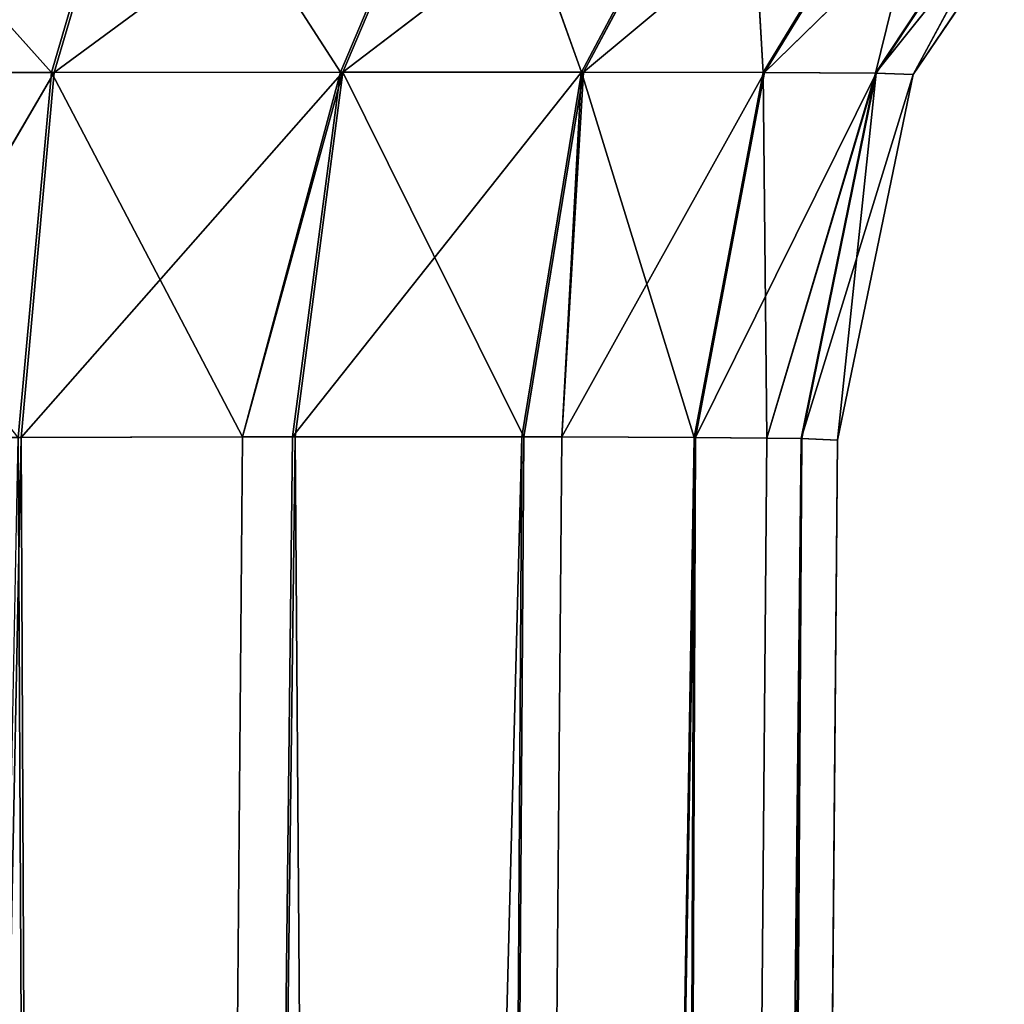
# Model space of a CAD drawing. Extents: x 257 to 312, y 0 to 136.
# Tile 400 of 656: x 290.58 to 291.6, y 112.1 to 113.12. Entities that reach past the tile are written whole.
import ezdxf

# ---------------------------------------------------------------- set-up
doc = ezdxf.new("R2010")
doc.units = 0
doc.header["$LTSCALE"] = 25.4
doc.layers.get('0').update_dxf_attribs({"color": 13, "linetype": 'CONTINUOUS'})

# ---------------------------------------------------------------- blocks, each defined once
blk = doc.blocks.new('MONO-I-KINKIET-PRZEW_D-778')
at = {"color": 18}
for p, q in [((21.5087, 62.1185, 1523.2484), (21.3602, 45.1098, 1523.1)), ((21.3602, 45.1098, 1534.397), (21.5087, 62.1185, 1534.2485)), ((21.5087, 62.1185, 1523.2484), (21.3602, 45.1098, 1523.1)), ((21.3602, 45.1098, 1534.397), (21.5087, 62.1185, 1534.2485)), ((21.3972, 45.108, 1534.7281), (21.5087, 62.1185, 1534.2485)), ((21.3972, 45.108, 1534.7281), (21.5087, 62.1185, 1534.2485)), ((21.3972, 45.108, 1534.7281), (21.5821, 62.1185, 1534.712)), ((21.3972, 45.108, 1534.7281), (21.5821, 62.1185, 1534.712)), ((21.5087, 62.1185, 1523.2484), (21.3979, 45.108, 1522.7657)), ((21.5087, 62.1185, 1523.2484), (21.3979, 45.108, 1522.7657)), ((21.5821, 62.1185, 1522.7849), (21.3979, 45.108, 1522.7657)), ((21.5821, 62.1185, 1522.7849), (21.3979, 45.108, 1522.7657)), ((21.5821, 62.1185, 1522.7849), (21.4336, 45.1075, 1522.6365)), ((21.5821, 62.1185, 1522.7849), (21.4336, 45.1075, 1522.6365)), ((21.5821, 62.1185, 1534.712), (21.4336, 45.1075, 1534.8605)), ((21.5821, 62.1185, 1534.712), (21.4336, 45.1075, 1534.8605)), ((21.7951, 62.1185, 1535.1302), (21.5077, 45.1068, 1535.0458)), ((21.7951, 62.1185, 1535.1302), (21.5077, 45.1068, 1535.0458)), ((21.5821, 62.1185, 1534.712), (21.5077, 45.1068, 1535.0458)), ((21.5821, 62.1185, 1534.712), (21.5077, 45.1068, 1535.0458)), ((21.5091, 45.1068, 1522.4484), (21.7951, 62.1185, 1522.3668)), ((21.5091, 45.1068, 1522.4484), (21.7951, 62.1185, 1522.3668)), ((21.5091, 45.1068, 1522.4484), (21.5821, 62.1185, 1522.7849)), ((21.5091, 45.1068, 1522.4484), (21.5821, 62.1185, 1522.7849)), ((21.6467, 45.1063, 1522.2184), (21.7951, 62.1185, 1522.3668)), ((21.6467, 45.1063, 1522.2184), (21.7951, 62.1185, 1522.3668)), ((21.6467, 45.1063, 1535.2787), (21.7951, 62.1185, 1535.1302)), ((21.6467, 45.1063, 1535.2787), (21.7951, 62.1185, 1535.1302)), ((21.6863, 45.1062, 1535.3308), (21.7951, 62.1185, 1535.1302)), ((21.6863, 45.1062, 1535.3308), (21.7951, 62.1185, 1535.1302)), ((21.6883, 45.1062, 1522.1637), (22.1269, 62.1185, 1522.0349)), ((21.6883, 45.1062, 1522.1637), (22.1269, 62.1185, 1522.0349)), ((21.6883, 45.1062, 1522.1637), (21.7951, 62.1185, 1522.3668)), ((21.6883, 45.1062, 1522.1637), (21.7951, 62.1185, 1522.3668)), ((21.9239, 45.1062, 1535.5688), (21.7951, 62.1185, 1535.1302)), ((21.9239, 45.1062, 1535.5688), (21.7951, 62.1185, 1535.1302)), ((21.9239, 45.1062, 1535.5688), (22.1269, 62.1185, 1535.462)), ((21.9239, 45.1062, 1535.5688), (22.1269, 62.1185, 1535.462)), ((21.9264, 45.1062, 1521.9261), (22.1269, 62.1185, 1522.0349)), ((21.9264, 45.1062, 1521.9261), (22.1269, 62.1185, 1522.0349)), ((21.9785, 45.1063, 1521.8865), (22.1269, 62.1185, 1522.0349)), ((21.9785, 45.1063, 1521.8865), (22.1269, 62.1185, 1522.0349)), ((21.9785, 45.1063, 1535.6105), (22.1269, 62.1185, 1535.462)), ((21.9785, 45.1063, 1535.6105), (22.1269, 62.1185, 1535.462)), ((22.1269, 62.1185, 1522.0349), (22.2114, 45.1068, 1521.7476)), ((22.1269, 62.1185, 1522.0349), (22.2114, 45.1068, 1521.7476)), ((22.2085, 45.1068, 1535.748), (22.1269, 62.1185, 1535.462)), ((22.2085, 45.1068, 1535.748), (22.1269, 62.1185, 1535.462)), ((22.2085, 45.1068, 1535.748), (22.5451, 62.1185, 1535.675)), ((22.2085, 45.1068, 1535.748), (22.5451, 62.1185, 1535.675)), ((21.4519, 55.6185, 1530.2485), (21.3602, 45.1098, 1534.397)), ((21.4519, 55.6185, 1530.2485), (21.3602, 45.1098, 1534.397)), ((21.4498, 55.3716, 1527.2689), (21.3602, 45.1098, 1523.1)), ((21.4498, 55.3716, 1527.2689), (21.3602, 45.1098, 1523.1)), ((21.4477, 55.1314, 1530.1672), (21.3602, 45.1098, 1534.397)), ((21.4477, 55.1314, 1530.1672), (21.3602, 45.1098, 1534.397)), ((21.4457, 54.9046, 1527.4293), (21.3602, 45.1098, 1523.1)), ((21.4457, 54.9046, 1527.4293), (21.3602, 45.1098, 1523.1)), ((21.3602, 45.1098, 1534.397), (21.4439, 54.6972, 1529.9323)), ((21.3602, 45.1098, 1534.397), (21.4439, 54.6972, 1529.9323)), ((21.4423, 54.5149, 1527.7325), (21.3602, 45.1098, 1523.1)), ((21.4423, 54.5149, 1527.7325), (21.3602, 45.1098, 1523.1)), ((21.441, 54.3627, 1529.569), (21.3602, 45.1098, 1534.397)), ((21.441, 54.3627, 1529.569), (21.3602, 45.1098, 1534.397)), ((21.3602, 45.1098, 1523.1), (21.4399, 54.2448, 1528.146)), ((21.3602, 45.1098, 1523.1), (21.4399, 54.2448, 1528.146)), ((21.4392, 54.1644, 1529.1167), (21.3602, 45.1098, 1534.397)), ((21.4392, 54.1644, 1529.1167), (21.3602, 45.1098, 1534.397)), ((21.4389, 54.1236, 1528.6246), (21.3602, 45.1098, 1523.1)), ((21.4389, 54.1236, 1528.6246), (21.3602, 45.1098, 1523.1)), ((21.4388, 54.1185, 1528.7485), (21.3602, 45.1098, 1534.397)), ((21.4388, 54.1185, 1528.7485), (21.3602, 45.1098, 1534.397)), ((21.4388, 54.1185, 1528.7485), (21.3602, 45.1098, 1523.1)), ((21.4388, 54.1185, 1528.7485), (21.3602, 45.1098, 1523.1)), ((21.2816, 44.7298, 1523.1), (21.3602, 45.1098, 1523.1)), ((21.2816, 44.7298, 1534.397), (21.3602, 45.1098, 1523.1)), ((21.2816, 44.7298, 1523.1), (21.3602, 45.1098, 1523.1)), ((21.2816, 44.7298, 1534.397), (21.3602, 45.1098, 1523.1)), ((21.2816, 44.7298, 1534.397), (21.3602, 45.1098, 1534.397)), ((21.2816, 44.7298, 1534.397), (21.3602, 45.1098, 1534.397)), ((21.3979, 45.108, 1522.7657), (21.2816, 44.7298, 1523.1)), ((21.3979, 45.108, 1522.7657), (21.2816, 44.7298, 1523.1)), ((21.3602, 45.1098, 1534.397), (21.3201, 44.7286, 1534.7456)), ((21.3602, 45.1098, 1534.397), (21.3201, 44.7286, 1534.7456)), ((21.3972, 45.108, 1534.7281), (21.3201, 44.7286, 1534.7456)), ((21.3972, 45.108, 1534.7281), (21.3201, 44.7286, 1534.7456)), ((21.3201, 44.7286, 1534.7456), (21.4336, 45.1075, 1534.8605)), ((21.3201, 44.7286, 1534.7456), (21.4336, 45.1075, 1534.8605)), ((21.3201, 44.7286, 1534.7456), (21.5077, 45.1068, 1535.0458)), ((21.3201, 44.7286, 1534.7456), (21.5077, 45.1068, 1535.0458)), ((21.3208, 44.7286, 1522.7482), (21.3979, 45.108, 1522.7657)), ((21.3208, 44.7286, 1522.7482), (21.3979, 45.108, 1522.7657)), ((21.4336, 45.1075, 1522.6365), (21.3208, 44.7286, 1522.7482)), ((21.4336, 45.1075, 1522.6365), (21.3208, 44.7286, 1522.7482)), ((21.3602, 45.1098, 1523.1), (21.3602, 45.1098, 1534.397)), ((21.3979, 45.108, 1522.7657), (21.3602, 45.1098, 1523.1)), ((21.3602, 45.1098, 1534.397), (21.3972, 45.108, 1534.7281)), ((21.3979, 45.108, 1522.7657), (21.3602, 45.1098, 1523.1)), ((21.3602, 45.1098, 1523.1), (21.3602, 45.1098, 1534.397)), ((21.3602, 45.1098, 1534.397), (21.3972, 45.108, 1534.7281)), ((21.3972, 45.108, 1534.7281), (21.4336, 45.1075, 1534.8605)), ((21.3972, 45.108, 1534.7281), (21.4336, 45.1075, 1534.8605)), ((21.4336, 45.1075, 1522.6365), (21.3979, 45.108, 1522.7657)), ((21.4336, 45.1075, 1522.6365), (21.3979, 45.108, 1522.7657)), ((21.5091, 45.1068, 1522.4484), (21.4336, 45.1075, 1522.6365)), ((21.4336, 45.1075, 1534.8605), (21.5077, 45.1068, 1535.0458)), ((21.5091, 45.1068, 1522.4484), (21.4336, 45.1075, 1522.6365)), ((21.4376, 44.7277, 1522.4138), (21.4336, 45.1075, 1522.6365)), ((21.4376, 44.7277, 1522.4138), (21.4336, 45.1075, 1522.6365)), ((21.4336, 45.1075, 1534.8605), (21.5077, 45.1068, 1535.0458)), ((21.4361, 44.7277, 1535.0801), (21.5077, 45.1068, 1535.0458)), ((21.4361, 44.7277, 1535.0801), (21.5077, 45.1068, 1535.0458)), ((21.4361, 44.7277, 1535.0801), (21.6467, 45.1063, 1535.2787)), ((21.4361, 44.7277, 1535.0801), (21.6467, 45.1063, 1535.2787)), ((21.5091, 45.1068, 1522.4484), (21.4376, 44.7277, 1522.4138)), ((21.5091, 45.1068, 1522.4484), (21.4376, 44.7277, 1522.4138)), ((21.5077, 45.1068, 1535.0458), (21.6467, 45.1063, 1535.2787)), ((21.5077, 45.1068, 1535.0458), (21.6467, 45.1063, 1535.2787)), ((21.6467, 45.1063, 1522.2184), (21.5091, 45.1068, 1522.4484)), ((21.5091, 45.1068, 1522.4484), (21.6261, 44.7273, 1522.114)), ((21.5091, 45.1068, 1522.4484), (21.6261, 44.7273, 1522.114)), ((21.6467, 45.1063, 1522.2184), (21.5091, 45.1068, 1522.4484)), ((21.624, 44.7273, 1535.3804), (21.6467, 45.1063, 1535.2787)), ((21.624, 44.7273, 1535.3804), (21.6467, 45.1063, 1535.2787)), ((21.624, 44.7273, 1535.3804), (21.6863, 45.1062, 1535.3308)), ((21.624, 44.7273, 1535.3804), (21.6863, 45.1062, 1535.3308)), ((21.6467, 45.1063, 1522.2184), (21.6261, 44.7273, 1522.114)), ((21.6467, 45.1063, 1522.2184), (21.6261, 44.7273, 1522.114)), ((21.6261, 44.7273, 1522.114), (21.9264, 45.1062, 1521.9261)), ((21.6261, 44.7273, 1522.114), (21.9264, 45.1062, 1521.9261)), ((21.6261, 44.7273, 1522.114), (21.6883, 45.1062, 1522.1637)), ((21.6261, 44.7273, 1522.114), (21.6883, 45.1062, 1522.1637)), ((21.6883, 45.1062, 1522.1637), (21.6467, 45.1063, 1522.2184)), ((21.6467, 45.1063, 1535.2787), (21.6863, 45.1062, 1535.3308)), ((21.6883, 45.1062, 1522.1637), (21.6467, 45.1063, 1522.2184)), ((21.6467, 45.1063, 1535.2787), (21.6863, 45.1062, 1535.3308)), ((21.6863, 45.1062, 1535.3308), (21.9239, 45.1062, 1535.5688)), ((21.8742, 44.7273, 1535.6311), (21.6863, 45.1062, 1535.3308)), ((21.8742, 44.7273, 1535.6311), (21.6863, 45.1062, 1535.3308)), ((21.6863, 45.1062, 1535.3308), (21.9239, 45.1062, 1535.5688)), ((21.9264, 45.1062, 1521.9261), (21.6883, 45.1062, 1522.1637)), ((21.9264, 45.1062, 1521.9261), (21.6883, 45.1062, 1522.1637)), ((22.2085, 45.1068, 1535.748), (21.8742, 44.7273, 1535.6311)), ((22.2085, 45.1068, 1535.748), (21.8742, 44.7273, 1535.6311)), ((21.9785, 45.1063, 1535.6105), (21.8742, 44.7273, 1535.6311)), ((21.9785, 45.1063, 1535.6105), (21.8742, 44.7273, 1535.6311)), ((21.8742, 44.7273, 1535.6311), (21.9239, 45.1062, 1535.5688)), ((21.8742, 44.7273, 1535.6311), (21.9239, 45.1062, 1535.5688)), ((21.8768, 44.7273, 1521.8639), (21.9785, 45.1063, 1521.8865)), ((21.8768, 44.7273, 1521.8639), (21.9785, 45.1063, 1521.8865)), ((21.8768, 44.7273, 1521.8639), (21.9264, 45.1062, 1521.9261)), ((21.8768, 44.7273, 1521.8639), (21.9264, 45.1062, 1521.9261)), ((21.9239, 45.1062, 1535.5688), (21.9785, 45.1063, 1535.6105)), ((21.9239, 45.1062, 1535.5688), (21.9785, 45.1063, 1535.6105)), ((21.9785, 45.1063, 1521.8865), (21.9264, 45.1062, 1521.9261)), ((21.9785, 45.1063, 1521.8865), (21.9264, 45.1062, 1521.9261)), ((22.2114, 45.1068, 1521.7476), (21.9785, 45.1063, 1521.8865)), ((21.9785, 45.1063, 1535.6105), (22.2085, 45.1068, 1535.748)), ((22.2114, 45.1068, 1521.7476), (21.9785, 45.1063, 1521.8865)), ((21.9785, 45.1063, 1535.6105), (22.2085, 45.1068, 1535.748)), ((22.177, 44.7277, 1521.676), (21.9785, 45.1063, 1521.8865)), ((22.177, 44.7277, 1521.676), (21.9785, 45.1063, 1521.8865)), ((22.174, 44.7277, 1535.8196), (22.3966, 45.1075, 1535.8235)), ((22.174, 44.7277, 1535.8196), (22.3966, 45.1075, 1535.8235)), ((22.2085, 45.1068, 1535.748), (22.174, 44.7277, 1535.8196)), ((22.2085, 45.1068, 1535.748), (22.174, 44.7277, 1535.8196)), ((22.177, 44.7277, 1521.676), (22.2114, 45.1068, 1521.7476)), ((22.177, 44.7277, 1521.676), (22.2114, 45.1068, 1521.7476)), ((22.2085, 45.1068, 1535.748), (22.3966, 45.1075, 1535.8235)), ((22.2085, 45.1068, 1535.748), (22.3966, 45.1075, 1535.8235)), ((21.0643, 44.4083, 1523.1), (21.2816, 44.7298, 1523.1)), ((21.0643, 44.4083, 1534.397), (21.2816, 44.7298, 1523.1)), ((21.0643, 44.4083, 1523.1), (21.2816, 44.7298, 1523.1)), ((21.0643, 44.4083, 1534.397), (21.2816, 44.7298, 1523.1)), ((21.0643, 44.4083, 1534.397), (21.2816, 44.7298, 1534.397)), ((21.0643, 44.4083, 1534.397), (21.2816, 44.7298, 1534.397)), ((21.3208, 44.7286, 1522.7482), (21.0643, 44.4083, 1523.1)), ((21.3208, 44.7286, 1522.7482), (21.0643, 44.4083, 1523.1)), ((21.108, 44.4077, 1534.7936), (21.2816, 44.7298, 1534.397)), ((21.108, 44.4077, 1534.7936), (21.2816, 44.7298, 1534.397)), ((21.108, 44.4077, 1534.7936), (21.3201, 44.7286, 1534.7456)), ((21.108, 44.4077, 1534.7936), (21.3201, 44.7286, 1534.7456)), ((21.108, 44.4077, 1534.7936), (21.4361, 44.7277, 1535.0801)), ((21.108, 44.4077, 1534.7936), (21.4361, 44.7277, 1535.0801)), ((21.1088, 44.4077, 1522.6997), (21.3208, 44.7286, 1522.7482)), ((21.1088, 44.4077, 1522.6997), (21.3208, 44.7286, 1522.7482)), ((21.24, 44.4073, 1535.1742), (21.4361, 44.7277, 1535.0801)), ((21.24, 44.4073, 1535.1742), (21.4361, 44.7277, 1535.0801)), ((21.24, 44.4073, 1535.1742), (21.624, 44.7273, 1535.3804)), ((21.24, 44.4073, 1535.1742), (21.624, 44.7273, 1535.3804)), ((21.3208, 44.7286, 1522.7482), (21.2417, 44.4073, 1522.3193)), ((21.3208, 44.7286, 1522.7482), (21.2417, 44.4073, 1522.3193)), ((21.4376, 44.7277, 1522.4138), (21.2417, 44.4073, 1522.3193)), ((21.4376, 44.7277, 1522.4138), (21.2417, 44.4073, 1522.3193)), ((21.3208, 44.7286, 1522.7482), (21.2816, 44.7298, 1523.1)), ((21.3208, 44.7286, 1522.7482), (21.2816, 44.7298, 1523.1)), ((21.2816, 44.7298, 1534.397), (21.2816, 44.7298, 1523.1)), ((21.2816, 44.7298, 1534.397), (21.2816, 44.7298, 1523.1)), ((21.2816, 44.7298, 1534.397), (21.3201, 44.7286, 1534.7456)), ((21.2816, 44.7298, 1534.397), (21.3201, 44.7286, 1534.7456)), ((21.3201, 44.7286, 1534.7456), (21.4361, 44.7277, 1535.0801)), ((21.3201, 44.7286, 1534.7456), (21.4361, 44.7277, 1535.0801)), ((21.4376, 44.7277, 1522.4138), (21.3208, 44.7286, 1522.7482)), ((21.4376, 44.7277, 1522.4138), (21.3208, 44.7286, 1522.7482)), ((21.4361, 44.7277, 1535.0801), (21.624, 44.7273, 1535.3804)), ((21.4361, 44.7277, 1535.0801), (21.624, 44.7273, 1535.3804)), ((21.4561, 44.4071, 1521.9781), (21.4376, 44.7277, 1522.4138)), ((21.4376, 44.7277, 1522.4138), (21.6261, 44.7273, 1522.114)), ((21.4376, 44.7277, 1522.4138), (21.6261, 44.7273, 1522.114)), ((21.4561, 44.4071, 1521.9781), (21.4376, 44.7277, 1522.4138)), ((21.4537, 44.4071, 1535.5157), (21.624, 44.7273, 1535.3804)), ((21.4537, 44.4071, 1535.5157), (21.624, 44.7273, 1535.3804)), ((21.4537, 44.4071, 1535.5157), (21.8742, 44.7273, 1535.6311)), ((21.4537, 44.4071, 1535.5157), (21.8742, 44.7273, 1535.6311)), ((21.4561, 44.4071, 1521.9781), (21.6261, 44.7273, 1522.114)), ((21.4561, 44.4071, 1521.9781), (21.6261, 44.7273, 1522.114)), ((21.624, 44.7273, 1535.3804), (21.8742, 44.7273, 1535.6311)), ((21.624, 44.7273, 1535.3804), (21.8742, 44.7273, 1535.6311)), ((21.8768, 44.7273, 1521.8639), (21.6261, 44.7273, 1522.114)), ((21.7414, 44.4071, 1521.6936), (21.6261, 44.7273, 1522.114)), ((21.8768, 44.7273, 1521.8639), (21.6261, 44.7273, 1522.114)), ((21.7414, 44.4071, 1521.6936), (21.6261, 44.7273, 1522.114)), ((21.7384, 44.4071, 1535.801), (22.174, 44.7277, 1535.8196)), ((21.7384, 44.4071, 1535.801), (22.174, 44.7277, 1535.8196)), ((21.7384, 44.4071, 1535.801), (21.8742, 44.7273, 1535.6311)), ((21.7384, 44.4071, 1535.801), (21.8742, 44.7273, 1535.6311)), ((21.7414, 44.4071, 1521.6936), (21.8768, 44.7273, 1521.8639)), ((21.7414, 44.4071, 1521.6936), (21.8768, 44.7273, 1521.8639)), ((22.174, 44.7277, 1535.8196), (21.8742, 44.7273, 1535.6311)), ((22.174, 44.7277, 1535.8196), (21.8742, 44.7273, 1535.6311)), ((22.177, 44.7277, 1521.676), (21.8768, 44.7273, 1521.8639)), ((22.177, 44.7277, 1521.676), (21.8768, 44.7273, 1521.8639)), ((22.083, 44.4073, 1521.4799), (21.8768, 44.7273, 1521.8639)), ((22.083, 44.4073, 1521.4799), (21.8768, 44.7273, 1521.8639)), ((22.174, 44.7277, 1535.8196), (22.0795, 44.4073, 1536.0155)), ((22.174, 44.7277, 1535.8196), (22.0795, 44.4073, 1536.0155)), ((22.083, 44.4073, 1521.4799), (22.177, 44.7277, 1521.676)), ((22.083, 44.4073, 1521.4799), (22.177, 44.7277, 1521.676)), ((22.174, 44.7277, 1535.8196), (22.5083, 44.7286, 1535.9364)), ((22.174, 44.7277, 1535.8196), (22.5083, 44.7286, 1535.9364)), ((22.5116, 44.7286, 1521.5599), (22.177, 44.7277, 1521.676)), ((22.5116, 44.7286, 1521.5599), (22.177, 44.7277, 1521.676)), ((22.4636, 44.4077, 1521.3478), (22.177, 44.7277, 1521.676)), ((22.4636, 44.4077, 1521.3478), (22.177, 44.7277, 1521.676))]:
    blk.add_line(p, q, dxfattribs=at)
at = {"color": 7}
mesh = blk.add_polyface(dxfattribs=at)
corners = [(21.5087, 62.1185, 1523.2484), (21.3602, 45.1098, 1523.1), (21.4498, 55.3716, 1527.2689)]
mesh.append_faces([[corners[k] for k in face] for face in [(0, 1, 2)]], dxfattribs={"color": 7})
mesh = blk.add_polyface(dxfattribs=at)
corners = [(21.5087, 62.1185, 1534.2485), (21.4519, 55.6185, 1530.2485), (21.3602, 45.1098, 1534.397)]
mesh.append_faces([[corners[k] for k in face] for face in [(0, 1, 2)]], dxfattribs={"color": 7})
mesh = blk.add_polyface(dxfattribs=at)
corners = [(21.5087, 62.1185, 1523.2484), (21.3979, 45.108, 1522.7657), (21.3602, 45.1098, 1523.1)]
mesh.append_faces([[corners[k] for k in face] for face in [(0, 1, 2)]], dxfattribs={"color": 7})
mesh = blk.add_polyface(dxfattribs=at)
corners = [(21.5087, 62.1185, 1534.2485), (21.3602, 45.1098, 1534.397), (21.3972, 45.108, 1534.7281)]
mesh.append_faces([[corners[k] for k in face] for face in [(0, 1, 2)]], dxfattribs={"color": 7})
mesh = blk.add_polyface(dxfattribs=at)
corners = [(21.5087, 62.1185, 1534.2485), (21.3972, 45.108, 1534.7281), (21.5821, 62.1185, 1534.712)]
mesh.append_faces([[corners[k] for k in face] for face in [(0, 1, 2)]], dxfattribs={"color": 7})
mesh = blk.add_polyface(dxfattribs=at)
corners = [(21.5821, 62.1185, 1534.712), (21.3972, 45.108, 1534.7281), (21.4336, 45.1075, 1534.8605)]
mesh.append_faces([[corners[k] for k in face] for face in [(0, 1, 2)]], dxfattribs={"color": 7})
mesh = blk.add_polyface(dxfattribs=at)
corners = [(21.5821, 62.1185, 1522.7849), (21.3979, 45.108, 1522.7657), (21.5087, 62.1185, 1523.2484)]
mesh.append_faces([[corners[k] for k in face] for face in [(0, 1, 2)]], dxfattribs={"color": 7})
mesh = blk.add_polyface(dxfattribs=at)
corners = [(21.5821, 62.1185, 1522.7849), (21.4336, 45.1075, 1522.6365), (21.3979, 45.108, 1522.7657)]
mesh.append_faces([[corners[k] for k in face] for face in [(0, 1, 2)]], dxfattribs={"color": 7})
mesh = blk.add_polyface(dxfattribs=at)
corners = [(21.5821, 62.1185, 1522.7849), (21.5091, 45.1068, 1522.4484), (21.4336, 45.1075, 1522.6365)]
mesh.append_faces([[corners[k] for k in face] for face in [(0, 1, 2)]], dxfattribs={"color": 7})
mesh = blk.add_polyface(dxfattribs=at)
corners = [(21.5821, 62.1185, 1534.712), (21.4336, 45.1075, 1534.8605), (21.5077, 45.1068, 1535.0458)]
mesh.append_faces([[corners[k] for k in face] for face in [(0, 1, 2)]], dxfattribs={"color": 7})
mesh = blk.add_polyface(dxfattribs=at)
corners = [(21.7951, 62.1185, 1535.1302), (21.5077, 45.1068, 1535.0458), (21.6467, 45.1063, 1535.2787)]
mesh.append_faces([[corners[k] for k in face] for face in [(0, 1, 2)]], dxfattribs={"color": 7})
mesh = blk.add_polyface(dxfattribs=at)
corners = [(21.5821, 62.1185, 1534.712), (21.5077, 45.1068, 1535.0458), (21.7951, 62.1185, 1535.1302)]
mesh.append_faces([[corners[k] for k in face] for face in [(0, 1, 2)]], dxfattribs={"color": 7})
mesh = blk.add_polyface(dxfattribs=at)
corners = [(21.7951, 62.1185, 1522.3668), (21.6467, 45.1063, 1522.2184), (21.5091, 45.1068, 1522.4484)]
mesh.append_faces([[corners[k] for k in face] for face in [(0, 1, 2)]], dxfattribs={"color": 7})
mesh = blk.add_polyface(dxfattribs=at)
corners = [(21.7951, 62.1185, 1522.3668), (21.5091, 45.1068, 1522.4484), (21.5821, 62.1185, 1522.7849)]
mesh.append_faces([[corners[k] for k in face] for face in [(0, 1, 2)]], dxfattribs={"color": 7})
mesh = blk.add_polyface(dxfattribs=at)
corners = [(21.7951, 62.1185, 1522.3668), (21.6883, 45.1062, 1522.1637), (21.6467, 45.1063, 1522.2184)]
mesh.append_faces([[corners[k] for k in face] for face in [(0, 1, 2)]], dxfattribs={"color": 7})
mesh = blk.add_polyface(dxfattribs=at)
corners = [(21.7951, 62.1185, 1535.1302), (21.6467, 45.1063, 1535.2787), (21.6863, 45.1062, 1535.3308)]
mesh.append_faces([[corners[k] for k in face] for face in [(0, 1, 2)]], dxfattribs={"color": 7})
mesh = blk.add_polyface(dxfattribs=at)
corners = [(21.7951, 62.1185, 1535.1302), (21.6863, 45.1062, 1535.3308), (21.9239, 45.1062, 1535.5688)]
mesh.append_faces([[corners[k] for k in face] for face in [(0, 1, 2)]], dxfattribs={"color": 7})
mesh = blk.add_polyface(dxfattribs=at)
corners = [(22.1269, 62.1185, 1522.0349), (21.9264, 45.1062, 1521.9261), (21.6883, 45.1062, 1522.1637)]
mesh.append_faces([[corners[k] for k in face] for face in [(0, 1, 2)]], dxfattribs={"color": 7})
mesh = blk.add_polyface(dxfattribs=at)
corners = [(22.1269, 62.1185, 1522.0349), (21.6883, 45.1062, 1522.1637), (21.7951, 62.1185, 1522.3668)]
mesh.append_faces([[corners[k] for k in face] for face in [(0, 1, 2)]], dxfattribs={"color": 7})
mesh = blk.add_polyface(dxfattribs=at)
corners = [(22.1269, 62.1185, 1535.462), (21.7951, 62.1185, 1535.1302), (21.9239, 45.1062, 1535.5688)]
mesh.append_faces([[corners[k] for k in face] for face in [(0, 1, 2)]], dxfattribs={"color": 7})
mesh = blk.add_polyface(dxfattribs=at)
corners = [(22.1269, 62.1185, 1535.462), (21.9239, 45.1062, 1535.5688), (21.9785, 45.1063, 1535.6105)]
mesh.append_faces([[corners[k] for k in face] for face in [(0, 1, 2)]], dxfattribs={"color": 7})
mesh = blk.add_polyface(dxfattribs=at)
corners = [(22.1269, 62.1185, 1522.0349), (21.9785, 45.1063, 1521.8865), (21.9264, 45.1062, 1521.9261)]
mesh.append_faces([[corners[k] for k in face] for face in [(0, 1, 2)]], dxfattribs={"color": 7})
mesh = blk.add_polyface(dxfattribs=at)
corners = [(22.2114, 45.1068, 1521.7476), (21.9785, 45.1063, 1521.8865), (22.1269, 62.1185, 1522.0349)]
mesh.append_faces([[corners[k] for k in face] for face in [(0, 1, 2)]], dxfattribs={"color": 7})
mesh = blk.add_polyface(dxfattribs=at)
corners = [(22.2085, 45.1068, 1535.748), (22.1269, 62.1185, 1535.462), (21.9785, 45.1063, 1535.6105)]
mesh.append_faces([[corners[k] for k in face] for face in [(0, 1, 2)]], dxfattribs={"color": 7})
mesh = blk.add_polyface(dxfattribs=at)
corners = [(22.5451, 62.1185, 1521.8219), (22.2114, 45.1068, 1521.7476), (22.1269, 62.1185, 1522.0349)]
mesh.append_faces([[corners[k] for k in face] for face in [(0, 1, 2)]], dxfattribs={"color": 7})
mesh = blk.add_polyface(dxfattribs=at)
corners = [(22.5451, 62.1185, 1535.675), (22.1269, 62.1185, 1535.462), (22.2085, 45.1068, 1535.748)]
mesh.append_faces([[corners[k] for k in face] for face in [(0, 1, 2)]], dxfattribs={"color": 7})
mesh = blk.add_polyface(dxfattribs=at)
corners = [(22.5451, 62.1185, 1535.675), (22.2085, 45.1068, 1535.748), (22.3966, 45.1075, 1535.8235)]
mesh.append_faces([[corners[k] for k in face] for face in [(0, 1, 2)]], dxfattribs={"color": 7})
mesh = blk.add_polyface(dxfattribs=at)
corners = [(21.4519, 55.6185, 1530.2485), (21.4477, 55.1314, 1530.1672), (21.3602, 45.1098, 1534.397)]
mesh.append_faces([[corners[k] for k in face] for face in [(0, 1, 2)]], dxfattribs={"color": 7})
mesh = blk.add_polyface(dxfattribs=at)
corners = [(21.4498, 55.3716, 1527.2689), (21.3602, 45.1098, 1523.1), (21.4457, 54.9046, 1527.4293)]
mesh.append_faces([[corners[k] for k in face] for face in [(0, 1, 2)]], dxfattribs={"color": 7})
mesh = blk.add_polyface(dxfattribs=at)
corners = [(21.4477, 55.1314, 1530.1672), (21.4439, 54.6972, 1529.9323), (21.3602, 45.1098, 1534.397)]
mesh.append_faces([[corners[k] for k in face] for face in [(0, 1, 2)]], dxfattribs={"color": 7})
mesh = blk.add_polyface(dxfattribs=at)
corners = [(21.4457, 54.9046, 1527.4293), (21.3602, 45.1098, 1523.1), (21.4423, 54.5149, 1527.7325)]
mesh.append_faces([[corners[k] for k in face] for face in [(0, 1, 2)]], dxfattribs={"color": 7})
mesh = blk.add_polyface(dxfattribs=at)
corners = [(21.4439, 54.6972, 1529.9323), (21.441, 54.3627, 1529.569), (21.3602, 45.1098, 1534.397)]
mesh.append_faces([[corners[k] for k in face] for face in [(0, 1, 2)]], dxfattribs={"color": 7})
mesh = blk.add_polyface(dxfattribs=at)
corners = [(21.4423, 54.5149, 1527.7325), (21.3602, 45.1098, 1523.1), (21.4399, 54.2448, 1528.146)]
mesh.append_faces([[corners[k] for k in face] for face in [(0, 1, 2)]], dxfattribs={"color": 7})
mesh = blk.add_polyface(dxfattribs=at)
corners = [(21.441, 54.3627, 1529.569), (21.4392, 54.1644, 1529.1167), (21.3602, 45.1098, 1534.397)]
mesh.append_faces([[corners[k] for k in face] for face in [(0, 1, 2)]], dxfattribs={"color": 7})
mesh = blk.add_polyface(dxfattribs=at)
corners = [(21.4399, 54.2448, 1528.146), (21.3602, 45.1098, 1523.1), (21.4389, 54.1236, 1528.6246)]
mesh.append_faces([[corners[k] for k in face] for face in [(0, 1, 2)]], dxfattribs={"color": 7})
mesh = blk.add_polyface(dxfattribs=at)
corners = [(21.4392, 54.1644, 1529.1167), (21.4388, 54.1185, 1528.7485), (21.3602, 45.1098, 1534.397)]
mesh.append_faces([[corners[k] for k in face] for face in [(0, 1, 2)]], dxfattribs={"color": 7})
mesh = blk.add_polyface(dxfattribs=at)
corners = [(21.4389, 54.1236, 1528.6246), (21.3602, 45.1098, 1523.1), (21.4388, 54.1185, 1528.7485)]
mesh.append_faces([[corners[k] for k in face] for face in [(0, 1, 2)]], dxfattribs={"color": 7})
mesh = blk.add_polyface(dxfattribs=at)
corners = [(21.4388, 54.1185, 1528.7485), (21.3602, 45.1098, 1523.1), (21.3602, 45.1098, 1534.397)]
mesh.append_faces([[corners[k] for k in face] for face in [(0, 1, 2)]], dxfattribs={"color": 7})
mesh = blk.add_polyface(dxfattribs=at)
corners = [(21.3602, 45.1098, 1523.1), (21.3979, 45.108, 1522.7657), (21.2816, 44.7298, 1523.1)]
mesh.append_faces([[corners[k] for k in face] for face in [(0, 1, 2)]], dxfattribs={"color": 7})
mesh = blk.add_polyface(dxfattribs=at)
corners = [(21.3602, 45.1098, 1523.1), (21.2816, 44.7298, 1523.1), (21.2816, 44.7298, 1534.397)]
mesh.append_faces([[corners[k] for k in face] for face in [(0, 1, 2)]], dxfattribs={"color": 7})
mesh = blk.add_polyface(dxfattribs=at)
corners = [(21.3602, 45.1098, 1523.1), (21.2816, 44.7298, 1534.397), (21.3602, 45.1098, 1534.397)]
mesh.append_faces([[corners[k] for k in face] for face in [(0, 1, 2)]], dxfattribs={"color": 7})
mesh = blk.add_polyface(dxfattribs=at)
corners = [(21.3602, 45.1098, 1534.397), (21.2816, 44.7298, 1534.397), (21.3201, 44.7286, 1534.7456)]
mesh.append_faces([[corners[k] for k in face] for face in [(0, 1, 2)]], dxfattribs={"color": 7})
mesh = blk.add_polyface(dxfattribs=at)
corners = [(21.3979, 45.108, 1522.7657), (21.3208, 44.7286, 1522.7482), (21.2816, 44.7298, 1523.1)]
mesh.append_faces([[corners[k] for k in face] for face in [(0, 1, 2)]], dxfattribs={"color": 7})
mesh = blk.add_polyface(dxfattribs=at)
corners = [(21.3602, 45.1098, 1534.397), (21.3201, 44.7286, 1534.7456), (21.3972, 45.108, 1534.7281)]
mesh.append_faces([[corners[k] for k in face] for face in [(0, 1, 2)]], dxfattribs={"color": 7})
mesh = blk.add_polyface(dxfattribs=at)
corners = [(21.3972, 45.108, 1534.7281), (21.3201, 44.7286, 1534.7456), (21.4336, 45.1075, 1534.8605)]
mesh.append_faces([[corners[k] for k in face] for face in [(0, 1, 2)]], dxfattribs={"color": 7})
mesh = blk.add_polyface(dxfattribs=at)
corners = [(21.4336, 45.1075, 1534.8605), (21.3201, 44.7286, 1534.7456), (21.5077, 45.1068, 1535.0458)]
mesh.append_faces([[corners[k] for k in face] for face in [(0, 1, 2)]], dxfattribs={"color": 7})
mesh = blk.add_polyface(dxfattribs=at)
corners = [(21.5077, 45.1068, 1535.0458), (21.3201, 44.7286, 1534.7456), (21.4361, 44.7277, 1535.0801)]
mesh.append_faces([[corners[k] for k in face] for face in [(0, 1, 2)]], dxfattribs={"color": 7})
mesh = blk.add_polyface(dxfattribs=at)
corners = [(21.3979, 45.108, 1522.7657), (21.4336, 45.1075, 1522.6365), (21.3208, 44.7286, 1522.7482)]
mesh.append_faces([[corners[k] for k in face] for face in [(0, 1, 2)]], dxfattribs={"color": 7})
mesh = blk.add_polyface(dxfattribs=at)
corners = [(21.4336, 45.1075, 1522.6365), (21.4376, 44.7277, 1522.4138), (21.3208, 44.7286, 1522.7482)]
mesh.append_faces([[corners[k] for k in face] for face in [(0, 1, 2)]], dxfattribs={"color": 7})
mesh = blk.add_polyface(dxfattribs=at)
corners = [(21.4336, 45.1075, 1522.6365), (21.5091, 45.1068, 1522.4484), (21.4376, 44.7277, 1522.4138)]
mesh.append_faces([[corners[k] for k in face] for face in [(0, 1, 2)]], dxfattribs={"color": 7})
mesh = blk.add_polyface(dxfattribs=at)
corners = [(21.5077, 45.1068, 1535.0458), (21.4361, 44.7277, 1535.0801), (21.6467, 45.1063, 1535.2787)]
mesh.append_faces([[corners[k] for k in face] for face in [(0, 1, 2)]], dxfattribs={"color": 7})
mesh = blk.add_polyface(dxfattribs=at)
corners = [(21.6467, 45.1063, 1535.2787), (21.4361, 44.7277, 1535.0801), (21.624, 44.7273, 1535.3804)]
mesh.append_faces([[corners[k] for k in face] for face in [(0, 1, 2)]], dxfattribs={"color": 7})
mesh = blk.add_polyface(dxfattribs=at)
corners = [(21.5091, 45.1068, 1522.4484), (21.6261, 44.7273, 1522.114), (21.4376, 44.7277, 1522.4138)]
mesh.append_faces([[corners[k] for k in face] for face in [(0, 1, 2)]], dxfattribs={"color": 7})
mesh = blk.add_polyface(dxfattribs=at)
corners = [(21.5091, 45.1068, 1522.4484), (21.6467, 45.1063, 1522.2184), (21.6261, 44.7273, 1522.114)]
mesh.append_faces([[corners[k] for k in face] for face in [(0, 1, 2)]], dxfattribs={"color": 7})
mesh = blk.add_polyface(dxfattribs=at)
corners = [(21.6467, 45.1063, 1535.2787), (21.624, 44.7273, 1535.3804), (21.6863, 45.1062, 1535.3308)]
mesh.append_faces([[corners[k] for k in face] for face in [(0, 1, 2)]], dxfattribs={"color": 7})
mesh = blk.add_polyface(dxfattribs=at)
corners = [(21.6863, 45.1062, 1535.3308), (21.624, 44.7273, 1535.3804), (21.8742, 44.7273, 1535.6311)]
mesh.append_faces([[corners[k] for k in face] for face in [(0, 1, 2)]], dxfattribs={"color": 7})
mesh = blk.add_polyface(dxfattribs=at)
corners = [(21.6467, 45.1063, 1522.2184), (21.6883, 45.1062, 1522.1637), (21.6261, 44.7273, 1522.114)]
mesh.append_faces([[corners[k] for k in face] for face in [(0, 1, 2)]], dxfattribs={"color": 7})
mesh = blk.add_polyface(dxfattribs=at)
corners = [(21.9264, 45.1062, 1521.9261), (21.8768, 44.7273, 1521.8639), (21.6261, 44.7273, 1522.114)]
mesh.append_faces([[corners[k] for k in face] for face in [(0, 1, 2)]], dxfattribs={"color": 7})
mesh = blk.add_polyface(dxfattribs=at)
corners = [(21.9264, 45.1062, 1521.9261), (21.6261, 44.7273, 1522.114), (21.6883, 45.1062, 1522.1637)]
mesh.append_faces([[corners[k] for k in face] for face in [(0, 1, 2)]], dxfattribs={"color": 7})
mesh = blk.add_polyface(dxfattribs=at)
corners = [(21.6863, 45.1062, 1535.3308), (21.8742, 44.7273, 1535.6311), (21.9239, 45.1062, 1535.5688)]
mesh.append_faces([[corners[k] for k in face] for face in [(0, 1, 2)]], dxfattribs={"color": 7})
mesh = blk.add_polyface(dxfattribs=at)
corners = [(22.2085, 45.1068, 1535.748), (21.8742, 44.7273, 1535.6311), (22.174, 44.7277, 1535.8196)]
mesh.append_faces([[corners[k] for k in face] for face in [(0, 1, 2)]], dxfattribs={"color": 7})
mesh = blk.add_polyface(dxfattribs=at)
corners = [(22.2085, 45.1068, 1535.748), (21.9785, 45.1063, 1535.6105), (21.8742, 44.7273, 1535.6311)]
mesh.append_faces([[corners[k] for k in face] for face in [(0, 1, 2)]], dxfattribs={"color": 7})
mesh = blk.add_polyface(dxfattribs=at)
corners = [(21.9785, 45.1063, 1535.6105), (21.9239, 45.1062, 1535.5688), (21.8742, 44.7273, 1535.6311)]
mesh.append_faces([[corners[k] for k in face] for face in [(0, 1, 2)]], dxfattribs={"color": 7})
mesh = blk.add_polyface(dxfattribs=at)
corners = [(22.177, 44.7277, 1521.676), (21.8768, 44.7273, 1521.8639), (21.9785, 45.1063, 1521.8865)]
mesh.append_faces([[corners[k] for k in face] for face in [(0, 1, 2)]], dxfattribs={"color": 7})
mesh = blk.add_polyface(dxfattribs=at)
corners = [(21.9785, 45.1063, 1521.8865), (21.8768, 44.7273, 1521.8639), (21.9264, 45.1062, 1521.9261)]
mesh.append_faces([[corners[k] for k in face] for face in [(0, 1, 2)]], dxfattribs={"color": 7})
mesh = blk.add_polyface(dxfattribs=at)
corners = [(22.2114, 45.1068, 1521.7476), (22.177, 44.7277, 1521.676), (21.9785, 45.1063, 1521.8865)]
mesh.append_faces([[corners[k] for k in face] for face in [(0, 1, 2)]], dxfattribs={"color": 7})
mesh = blk.add_polyface(dxfattribs=at)
corners = [(22.3966, 45.1075, 1535.8235), (22.2085, 45.1068, 1535.748), (22.174, 44.7277, 1535.8196)]
mesh.append_faces([[corners[k] for k in face] for face in [(0, 1, 2)]], dxfattribs={"color": 7})
mesh = blk.add_polyface(dxfattribs=at)
corners = [(22.5083, 44.7286, 1535.9364), (22.3966, 45.1075, 1535.8235), (22.174, 44.7277, 1535.8196)]
mesh.append_faces([[corners[k] for k in face] for face in [(0, 1, 2)]], dxfattribs={"color": 7})
mesh = blk.add_polyface(dxfattribs=at)
corners = [(22.5116, 44.7286, 1521.5599), (22.177, 44.7277, 1521.676), (22.2114, 45.1068, 1521.7476)]
mesh.append_faces([[corners[k] for k in face] for face in [(0, 1, 2)]], dxfattribs={"color": 7})
mesh = blk.add_polyface(dxfattribs=at)
corners = [(21.2816, 44.7298, 1523.1), (21.3208, 44.7286, 1522.7482), (21.0643, 44.4083, 1523.1)]
mesh.append_faces([[corners[k] for k in face] for face in [(0, 1, 2)]], dxfattribs={"color": 7})
mesh = blk.add_polyface(dxfattribs=at)
corners = [(21.2816, 44.7298, 1523.1), (21.0643, 44.4083, 1523.1), (21.0643, 44.4083, 1534.397)]
mesh.append_faces([[corners[k] for k in face] for face in [(0, 1, 2)]], dxfattribs={"color": 7})
mesh = blk.add_polyface(dxfattribs=at)
corners = [(21.2816, 44.7298, 1523.1), (21.0643, 44.4083, 1534.397), (21.2816, 44.7298, 1534.397)]
mesh.append_faces([[corners[k] for k in face] for face in [(0, 1, 2)]], dxfattribs={"color": 7})
mesh = blk.add_polyface(dxfattribs=at)
corners = [(21.2816, 44.7298, 1534.397), (21.0643, 44.4083, 1534.397), (21.108, 44.4077, 1534.7936)]
mesh.append_faces([[corners[k] for k in face] for face in [(0, 1, 2)]], dxfattribs={"color": 7})
mesh = blk.add_polyface(dxfattribs=at)
corners = [(21.3208, 44.7286, 1522.7482), (21.1088, 44.4077, 1522.6997), (21.0643, 44.4083, 1523.1)]
mesh.append_faces([[corners[k] for k in face] for face in [(0, 1, 2)]], dxfattribs={"color": 7})
mesh = blk.add_polyface(dxfattribs=at)
corners = [(21.2816, 44.7298, 1534.397), (21.108, 44.4077, 1534.7936), (21.3201, 44.7286, 1534.7456)]
mesh.append_faces([[corners[k] for k in face] for face in [(0, 1, 2)]], dxfattribs={"color": 7})
mesh = blk.add_polyface(dxfattribs=at)
corners = [(21.3201, 44.7286, 1534.7456), (21.108, 44.4077, 1534.7936), (21.4361, 44.7277, 1535.0801)]
mesh.append_faces([[corners[k] for k in face] for face in [(0, 1, 2)]], dxfattribs={"color": 7})
mesh = blk.add_polyface(dxfattribs=at)
corners = [(21.4361, 44.7277, 1535.0801), (21.108, 44.4077, 1534.7936), (21.24, 44.4073, 1535.1742)]
mesh.append_faces([[corners[k] for k in face] for face in [(0, 1, 2)]], dxfattribs={"color": 7})
mesh = blk.add_polyface(dxfattribs=at)
corners = [(21.3208, 44.7286, 1522.7482), (21.2417, 44.4073, 1522.3193), (21.1088, 44.4077, 1522.6997)]
mesh.append_faces([[corners[k] for k in face] for face in [(0, 1, 2)]], dxfattribs={"color": 7})
mesh = blk.add_polyface(dxfattribs=at)
corners = [(21.4361, 44.7277, 1535.0801), (21.24, 44.4073, 1535.1742), (21.624, 44.7273, 1535.3804)]
mesh.append_faces([[corners[k] for k in face] for face in [(0, 1, 2)]], dxfattribs={"color": 7})
mesh = blk.add_polyface(dxfattribs=at)
corners = [(21.624, 44.7273, 1535.3804), (21.24, 44.4073, 1535.1742), (21.4537, 44.4071, 1535.5157)]
mesh.append_faces([[corners[k] for k in face] for face in [(0, 1, 2)]], dxfattribs={"color": 7})
mesh = blk.add_polyface(dxfattribs=at)
corners = [(21.3208, 44.7286, 1522.7482), (21.4376, 44.7277, 1522.4138), (21.2417, 44.4073, 1522.3193)]
mesh.append_faces([[corners[k] for k in face] for face in [(0, 1, 2)]], dxfattribs={"color": 7})
mesh = blk.add_polyface(dxfattribs=at)
corners = [(21.4376, 44.7277, 1522.4138), (21.4561, 44.4071, 1521.9781), (21.2417, 44.4073, 1522.3193)]
mesh.append_faces([[corners[k] for k in face] for face in [(0, 1, 2)]], dxfattribs={"color": 7})
mesh = blk.add_polyface(dxfattribs=at)
corners = [(21.4376, 44.7277, 1522.4138), (21.6261, 44.7273, 1522.114), (21.4561, 44.4071, 1521.9781)]
mesh.append_faces([[corners[k] for k in face] for face in [(0, 1, 2)]], dxfattribs={"color": 7})
mesh = blk.add_polyface(dxfattribs=at)
corners = [(21.624, 44.7273, 1535.3804), (21.4537, 44.4071, 1535.5157), (21.8742, 44.7273, 1535.6311)]
mesh.append_faces([[corners[k] for k in face] for face in [(0, 1, 2)]], dxfattribs={"color": 7})
mesh = blk.add_polyface(dxfattribs=at)
corners = [(21.8742, 44.7273, 1535.6311), (21.4537, 44.4071, 1535.5157), (21.7384, 44.4071, 1535.801)]
mesh.append_faces([[corners[k] for k in face] for face in [(0, 1, 2)]], dxfattribs={"color": 7})
mesh = blk.add_polyface(dxfattribs=at)
corners = [(21.7414, 44.4071, 1521.6936), (21.4561, 44.4071, 1521.9781), (21.6261, 44.7273, 1522.114)]
mesh.append_faces([[corners[k] for k in face] for face in [(0, 1, 2)]], dxfattribs={"color": 7})
mesh = blk.add_polyface(dxfattribs=at)
corners = [(21.8768, 44.7273, 1521.8639), (21.7414, 44.4071, 1521.6936), (21.6261, 44.7273, 1522.114)]
mesh.append_faces([[corners[k] for k in face] for face in [(0, 1, 2)]], dxfattribs={"color": 7})
mesh = blk.add_polyface(dxfattribs=at)
corners = [(22.174, 44.7277, 1535.8196), (21.8742, 44.7273, 1535.6311), (21.7384, 44.4071, 1535.801)]
mesh.append_faces([[corners[k] for k in face] for face in [(0, 1, 2)]], dxfattribs={"color": 7})
mesh = blk.add_polyface(dxfattribs=at)
corners = [(22.174, 44.7277, 1535.8196), (21.7384, 44.4071, 1535.801), (22.0795, 44.4073, 1536.0155)]
mesh.append_faces([[corners[k] for k in face] for face in [(0, 1, 2)]], dxfattribs={"color": 7})
mesh = blk.add_polyface(dxfattribs=at)
corners = [(22.083, 44.4073, 1521.4799), (21.7414, 44.4071, 1521.6936), (21.8768, 44.7273, 1521.8639)]
mesh.append_faces([[corners[k] for k in face] for face in [(0, 1, 2)]], dxfattribs={"color": 7})
mesh = blk.add_polyface(dxfattribs=at)
corners = [(22.177, 44.7277, 1521.676), (22.083, 44.4073, 1521.4799), (21.8768, 44.7273, 1521.8639)]
mesh.append_faces([[corners[k] for k in face] for face in [(0, 1, 2)]], dxfattribs={"color": 7})
mesh = blk.add_polyface(dxfattribs=at)
corners = [(22.5083, 44.7286, 1535.9364), (22.0795, 44.4073, 1536.0155), (22.4599, 44.4077, 1536.1483)]
mesh.append_faces([[corners[k] for k in face] for face in [(0, 1, 2)]], dxfattribs={"color": 7})
mesh = blk.add_polyface(dxfattribs=at)
corners = [(22.5083, 44.7286, 1535.9364), (22.174, 44.7277, 1535.8196), (22.0795, 44.4073, 1536.0155)]
mesh.append_faces([[corners[k] for k in face] for face in [(0, 1, 2)]], dxfattribs={"color": 7})
mesh = blk.add_polyface(dxfattribs=at)
corners = [(22.4636, 44.4077, 1521.3478), (22.083, 44.4073, 1521.4799), (22.177, 44.7277, 1521.676)]
mesh.append_faces([[corners[k] for k in face] for face in [(0, 1, 2)]], dxfattribs={"color": 7})
mesh = blk.add_polyface(dxfattribs=at)
corners = [(22.5116, 44.7286, 1521.5599), (22.4636, 44.4077, 1521.3478), (22.177, 44.7277, 1521.676)]
mesh.append_faces([[corners[k] for k in face] for face in [(0, 1, 2)]], dxfattribs={"color": 7})

msp = doc.modelspace()

# ---------------------------------------------------------------- block references
at = {"color": 0, "rotation": 179.9999999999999}
msp.add_blockref('MONO-I-KINKIET-PRZEW_D-778', (312.7885, 157.7954, -17.3669), dxfattribs=at)

doc.saveas('drawing.dxf')
